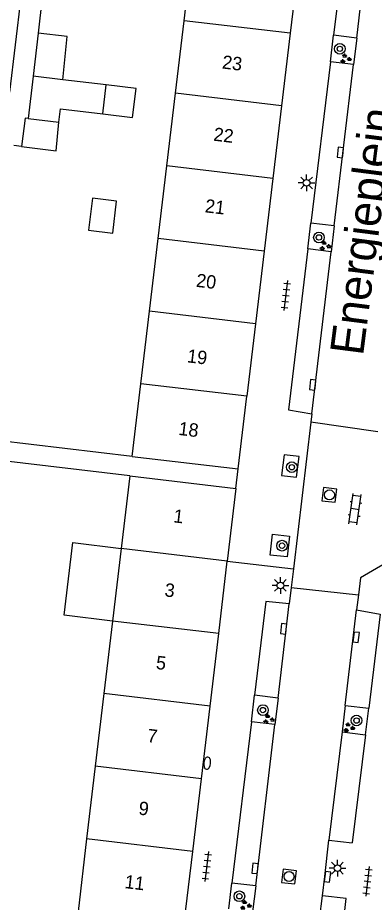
# Model space of a CAD drawing. Extents: x 132998 to 136004, y 396998 to 398512.
# Drawn here: x 134067.5 to 134094.2, y 397177.6 to 397243.7 of the extents above; entities that cross this region are included whole.
import ezdxf

# ---------------------------------------------------------------- set-up
doc = ezdxf.new("R2010")
doc.units = 0
for name, color, linetype in [('gg-afsc-erfafscheiding', 7, 'Continuous'), ('gg-anno-huisnummerreeks BGT', 7, 'Continuous'), ('gg-anno-openbare ruimte label', 7, 'Continuous'), ('gg-bbg-bijgebouw', 7, 'Continuous'), ('gg-bbg-gedigitaliseerde bijgebouw', 7, 'Continuous'), ('gg-bbg-hoofdgebouw', 7, 'Continuous'), ('gg-bbg-luifel en loopbrug', 7, 'Continuous'), ('gg-bbg-tussenscheiding', 7, 'Continuous'), ('gg-knt-verharding', 7, 'Continuous'), ('gg-knt-verharding nz', 7, 'Continuous'), ('gt-grn-weggrens', 7, 'Continuous'), ('gt-symb-boom', 7, 'Continuous'), ('gt-symb-brandkraan', 7, 'Continuous'), ('gt-symb-groenvak', 7, 'Continuous'), ('gt-symb-klinker verharding', 7, 'Continuous'), ('gt-symb-kolk', 7, 'Continuous'), ('gt-symb-lichtmast', 7, 'Continuous'), ('gt-symb-rioolschacht', 7, 'Continuous'), ('gt-symb-tegel verharding', 7, 'Continuous')]:
    doc.layers.add(name, color=color, linetype=linetype)

# ---------------------------------------------------------------- blocks, each defined once
blk = doc.blocks.new('gt0-GRVAK')
at = {"layer": 'gt-symb-groenvak'}
for p, q in [((-0.11, 0.189), (-0.228, 0.24)), ((-0.182, 0.153), (0.088, 0.153)), ((-0.091, 0.211), (-0.156, 0.322)), ((-0.047, 0.214), (-0.047, 0.393)), ((-0.004, 0.211), (0.061, 0.322)), ((0.015, 0.189), (0.133, 0.24)), ((0.262, -0.052), (0.197, 0.059)), ((0.305, -0.049), (0.305, 0.13)), ((0.349, -0.052), (0.414, 0.059)), ((-0.245, -0.228), (-0.363, -0.177)), ((-0.318, -0.264), (-0.047, -0.264)), ((-0.226, -0.206), (-0.291, -0.095)), ((-0.183, -0.203), (-0.183, -0.024)), ((-0.139, -0.206), (-0.074, -0.095)), ((-0.12, -0.228), (-0.002, -0.177)), ((0.243, -0.074), (0.125, -0.023)), ((0.17, -0.11), (0.441, -0.11)), ((0.368, -0.074), (0.486, -0.023))]:
    blk.add_line(p, q, dxfattribs=at)
blk = doc.blocks.new('gt0-BOOM')
at = {"layer": 'gt-symb-boom'}
for radius in [0.4, 0.2]:
    blk.add_circle((0, 0), radius, dxfattribs=at)
blk = doc.blocks.new('gt0-LMAST')
at = {"layer": 'gt-symb-lichtmast'}
for p, q in [((-0.182, 0.173), (-0.447, 0.438)), ((-0.005, 0.246), (-0.005, 0.621)), ((0.172, 0.173), (0.437, 0.438)), ((-0.255, -0.004), (-0.63, -0.004)), ((-0.182, -0.181), (-0.447, -0.446)), ((-0.005, -0.254), (-0.005, -0.629)), ((0.437, -0.446), (0.172, -0.181)), ((0.245, -0.004), (0.62, -0.004))]:
    blk.add_line(p, q, dxfattribs=at)
blk.add_circle((-0.005, -0.004), 0.25, dxfattribs=at)
blk = doc.blocks.new('gt0-KOLK')
at = {"layer": 'gt-symb-kolk'}
blk.add_lwpolyline([(0, 0), (0.375, 0), (0.375, 0.4), (-0.375, 0.4), (-0.375, 0), (0, 0)], dxfattribs=at)
blk = doc.blocks.new('gt0-TEG1')
at = {"layer": 'gt-symb-tegel verharding'}
for p, q in [((-1.125, 0), (1.125, 0)), ((-0.9, -0.25), (-0.9, 0.25)), ((-0.45, -0.25), (-0.45, 0.25)), ((0, -0.25), (0, 0.25)), ((0.45, -0.25), (0.45, 0.25)), ((0.9, -0.25), (0.9, 0.25))]:
    blk.add_line(p, q, dxfattribs=at)
blk = doc.blocks.new('gt0-KL1')
at = {"layer": 'gt-symb-klinker verharding'}
for p, q in [((-1.15, 0.3), (1.15, 0.3)), ((-1, -0.3), (-1, 0.3)), ((-0.5, 0.3), (-0.5, 0.45)), ((0, -0.3), (0, 0.3)), ((0.5, 0.3), (0.5, 0.45)), ((1, -0.3), (1, 0.3)), ((-1.15, -0.3), (1.15, -0.3)), ((-0.5, -0.45), (-0.5, -0.3)), ((0.5, -0.45), (0.5, -0.3))]:
    blk.add_line(p, q, dxfattribs=at)
blk = doc.blocks.new('gt0-RS')
at = {"layer": 'gt-symb-rioolschacht'}
blk.add_lwpolyline([(-0.5, -0.5), (0.5, -0.5), (0.5, 0.5), (-0.5, 0.5)], close=True, dxfattribs=at)
blk.add_circle((0, 0), 0.375, dxfattribs=at)
blk = doc.blocks.new('gt0-BR')
at = {"layer": 'gt-symb-brandkraan'}
for centre, radius, start, end in [((-0.244, 0), 0.206, 107.56694, 252.43307), ((0.599, -2.664), 3, 106.89205, 107.56694), ((0, -0.691), 0.938, 73.10799, 106.89205), ((-0.599, -2.664), 3, 72.43309, 73.10799), ((0.244, 0), 0.206, 287.56695, 72.43309), ((0.599, 2.664), 3, 252.43307, 253.10797), ((0, 0.691), 0.938, 253.10797, 286.89206), ((-0.599, 2.664), 3, 286.89206, 287.56695)]:
    blk.add_arc(centre, radius, start, end, dxfattribs=at)

msp = doc.modelspace()

# ---------------------------------------------------------------- linework, layer by layer
at = {"layer": 'gg-afsc-erfafscheiding'}
for p, q in [((134066.922, 397238.169), (134068.076, 397247.909)), ((134069.545, 397246.993), (134069.033, 397242.581)), ((134067.796, 397234.095), (134067.205, 397234.167)), ((134076.063, 397210.92), (134062.769, 397212.495)), ((134075.89, 397209.462), (134062.041, 397211.105))]:
    msp.add_line(p, q, dxfattribs=at)
at = {"layer": 'gg-bbg-bijgebouw'}
for p, q in [((134069.033, 397242.581), (134068.648, 397239.354)), ((134068.648, 397239.354), (134068.272, 397236.196)), ((134068.272, 397236.196), (134070.576, 397235.921))]:
    msp.add_line(p, q, dxfattribs=at)
at = {"layer": 'gg-bbg-gedigitaliseerde bijgebouw'}
for p, q in [((134074.12, 397238.701), (134070.886, 397239.087)), ((134073.863, 397236.544), (134074.12, 397238.701))]:
    msp.add_line(p, q, dxfattribs=at)
for points in [[(134070.886, 397239.087), (134071.202, 397242.322), (134069.033, 397242.581)], [(134070.576, 397235.921), (134070.695, 397236.921), (134073.863, 397236.544)], [(134072.801, 397227.836), (134074.615, 397227.62), (134074.9, 397230.01), (134073.086, 397230.226), (134072.801, 397227.836)]]:
    msp.add_lwpolyline(points, dxfattribs=at)
at = {"layer": 'gg-bbg-hoofdgebouw'}
for p, q in [((134079.946, 397243.513), (134080.593, 397248.945)), ((134088.524, 397248.001), (134087.878, 397242.569)), ((134079.298, 397238.081), (134079.946, 397243.513)), ((134087.878, 397242.569), (134087.231, 397237.137)), ((134078.651, 397232.649), (134079.298, 397238.081)), ((134087.231, 397237.137), (134086.585, 397231.705)), ((134078.004, 397227.217), (134078.651, 397232.649)), ((134086.585, 397231.705), (134085.939, 397226.273)), ((134077.357, 397221.785), (134078.004, 397227.217)), ((134085.939, 397226.273), (134085.292, 397220.841)), ((134076.71, 397216.353), (134077.357, 397221.785)), ((134085.292, 397220.841), (134084.646, 397215.409)), ((134076.063, 397210.92), (134076.71, 397216.353)), ((134084, 397209.98), (134084.646, 397215.409)), ((134076.063, 397210.92), (134084, 397209.98)), ((134075.89, 397209.462), (134075.244, 397204.032)), ((134075.89, 397209.462), (134083.83, 397208.52)), ((134083.83, 397208.52), (134083.184, 397203.087)), ((134075.244, 397204.032), (134074.598, 397198.601)), ((134082.537, 397197.656), (134083.184, 397203.087)), ((134074.598, 397198.601), (134073.951, 397193.17)), ((134081.891, 397192.225), (134082.537, 397197.656)), ((134073.951, 397193.17), (134073.305, 397187.739)), ((134081.245, 397186.794), (134081.891, 397192.225)), ((134073.305, 397187.739), (134072.659, 397182.308)), ((134080.599, 397181.363), (134081.245, 397186.794)), ((134072.659, 397182.308), (134072.013, 397176.877)), ((134079.952, 397175.932), (134080.599, 397181.363))]:
    msp.add_line(p, q, dxfattribs=at)
at = {"layer": 'gg-bbg-luifel en loopbrug'}
for points in [[(134073.863, 397236.544), (134076.101, 397236.277), (134076.358, 397238.434), (134074.12, 397238.701)], [(134068.272, 397236.196), (134068.048, 397236.222), (134067.796, 397234.095)], [(134067.796, 397234.095), (134070.367, 397233.783), (134070.576, 397235.921)], [(134074.598, 397198.601), (134070.988, 397199.031), (134071.634, 397204.462), (134075.244, 397204.032)]]:
    msp.add_lwpolyline(points, dxfattribs=at)
at = {"layer": 'gg-bbg-tussenscheiding'}
for p, q in [((134087.878, 397242.569), (134079.946, 397243.513)), ((134070.886, 397239.087), (134068.648, 397239.354)), ((134087.231, 397237.137), (134079.298, 397238.081)), ((134086.585, 397231.705), (134078.651, 397232.649)), ((134085.939, 397226.273), (134078.004, 397227.217)), ((134085.292, 397220.841), (134077.357, 397221.785)), ((134084.646, 397215.409), (134076.71, 397216.353)), ((134083.184, 397203.087), (134075.244, 397204.032)), ((134082.537, 397197.656), (134074.598, 397198.601)), ((134081.891, 397192.225), (134073.951, 397193.17)), ((134081.245, 397186.794), (134073.305, 397187.739)), ((134080.599, 397181.363), (134072.659, 397182.308))]:
    msp.add_line(p, q, dxfattribs=at)
at = {"layer": 'gg-knt-verharding'}
for p, q in [((134090.898, 397240.434), (134091.138, 397242.42)), ((134092.863, 397242.214), (134091.138, 397242.42)), ((134092.863, 397242.214), (134092.626, 397240.228)), ((134090.898, 397240.434), (134089.442, 397228.372)), ((134092.626, 397240.228), (134090.898, 397240.434)), ((134089.208, 397226.436), (134089.442, 397228.372)), ((134091.188, 397228.164), (134089.442, 397228.372)), ((134091.188, 397228.164), (134090.957, 397226.227)), ((134090.957, 397226.227), (134089.208, 397226.436)), ((134089.513, 397214.098), (134089.44, 397213.487)), ((134089.44, 397213.487), (134088.131, 397202.498)), ((134094.433, 397212.757), (134089.44, 397213.487)), ((134088.131, 397202.498), (134087.966, 397201.11)), ((134087.966, 397201.11), (134087.82, 397199.888)), ((134087.966, 397201.11), (134092.993, 397200.571)), ((134092.993, 397200.571), (134092.859, 397199.437)), ((134084.984, 397191.062), (134085.223, 397193.047)), ((134086.98, 397192.838), (134085.223, 397193.047)), ((134086.98, 397192.838), (134086.743, 397190.852)), ((134092.007, 397192.288), (134091.77, 397190.302)), ((134092.007, 397192.288), (134093.762, 397192.079)), ((134093.52, 397190.094), (134093.762, 397192.079)), ((134084.984, 397191.062), (134083.529, 397178.999)), ((134086.743, 397190.852), (134084.984, 397191.062)), ((134091.77, 397190.302), (134093.52, 397190.094)), ((134093.52, 397190.094), (134092.533, 397182.015)), ((134090.775, 397182.211), (134092.533, 397182.015)), ((134083.296, 397177.063), (134083.529, 397178.999)), ((134085.306, 397178.787), (134083.529, 397178.999)), ((134085.306, 397178.787), (134085.075, 397176.851)), ((134090.073, 397176.296), (134090.292, 397178.045))]:
    msp.add_line(p, q, dxfattribs=at)
for points in [[(134093.704, 397249.264), (134091.992, 397249.495), (134091.138, 397242.42)], [(134089.208, 397226.436), (134087.756, 397214.409), (134089.513, 397214.098)], [(134087.247, 397209.477), (134088.363, 397209.352), (134088.555, 397210.917), (134087.439, 397211.042), (134087.247, 397209.477)], [(134087.65, 397203.399), (134086.38, 397203.523), (134086.574, 397205.092), (134087.83, 397204.96), (134087.65, 397203.399)], [(134098.59, 397205.01), (134093.14, 397201.82), (134092.993, 397200.571)], [(134087.82, 397199.888), (134086.07, 397200.07), (134085.223, 397193.047)], [(134092.859, 397199.437), (134094.622, 397199.12), (134093.762, 397192.079)], [(134090.292, 397178.045), (134090.473, 397179.496), (134090.775, 397182.211)], [(134091.876, 397176.056), (134092.086, 397177.833), (134090.292, 397178.045)]]:
    msp.add_lwpolyline(points, dxfattribs=at)
at = {"layer": 'gg-knt-verharding nz'}
for p, q in [((134092.863, 397242.214), (134093.704, 397249.264)), ((134091.188, 397228.164), (134092.626, 397240.228)), ((134089.513, 397214.098), (134090.957, 397226.227)), ((134086.98, 397192.838), (134087.82, 397199.888)), ((134092.007, 397192.288), (134092.859, 397199.437)), ((134085.306, 397178.787), (134086.743, 397190.852)), ((134091.77, 397190.302), (134090.775, 397182.211))]:
    msp.add_line(p, q, dxfattribs=at)
at = {"layer": 'gt-grn-weggrens'}
for p, q in [((134083.83, 397208.52), (134084, 397209.98)), ((134083.184, 397203.087), (134088.131, 397202.498))]:
    msp.add_line(p, q, dxfattribs=at)

# ---------------------------------------------------------------- block references
at = {"layer": 'gt-symb-boom'}
for p in [(134091.603, 397241.405), (134090.041, 397227.295), (134088.008, 397210.107), (134087.276, 397204.237), (134085.848, 397191.936), (134092.851, 397191.154), (134084.084, 397178.007)]:
    msp.add_blockref('gt0-BOOM', p, dxfattribs=at)
at = {"layer": 'gt-symb-brandkraan', "rotation": 83.28012011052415}
msp.add_blockref('gt0-BR', (134081.678, 397187.964), dxfattribs=at)
at = {"layer": 'gt-symb-groenvak'}
for p in [(134092.018, 397240.664), (134090.479, 397226.661), (134086.258, 397191.252), (134092.266, 397190.62), (134084.533, 397177.328)]:
    msp.add_blockref('gt0-GRVAK', p, dxfattribs=at)
at = {"layer": 'gt-symb-klinker verharding', "rotation": 81.72410717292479}
msp.add_blockref('gt0-KL1', (134092.738, 397206.967), dxfattribs=at)
at = {"layer": 'gt-symb-kolk'}
for p, rotation in [((134091.841, 397233.633), 83.28012011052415), ((134089.772, 397216.247), 83.450908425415), ((134087.593, 397197.995), 83.45090842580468), ((134093.018, 397197.36), 83.45090842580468), ((134085.457, 397180.072), 83.45090842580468), ((134090.473, 397179.496), -97.12001147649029)]:
    msp.add_blockref('gt0-KOLK', p, dxfattribs=dict(at, rotation=rotation))
at = {"layer": 'gt-symb-lichtmast'}
for p in [(134089.12, 397231.379), (134087.158, 397201.267), (134091.425, 397180.111)]:
    msp.add_blockref('gt0-LMAST', p, dxfattribs=at)
at = {"layer": 'gt-symb-rioolschacht'}
for p, rotation in [((134090.82, 397208.036), 83.22321716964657), ((134087.799, 397179.484), 172.9957407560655)]:
    msp.add_blockref('gt0-RS', p, dxfattribs=dict(at, rotation=rotation))
at = {"layer": 'gt-symb-tegel verharding'}
for p, rotation in [((134087.558, 397222.952), -96.89054832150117), ((134081.64, 397180.235), -96.4856603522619), ((134093.677, 397179.123), -96.48566035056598)]:
    msp.add_blockref('gt0-TEG1', p, dxfattribs=dict(at, rotation=rotation))

# ---------------------------------------------------------------- texts
at = {"layer": 'gg-anno-huisnummerreeks BGT'}
for s, p in [('23', (134082.755, 397239.939)), ('22', (134082.112, 397234.539)), ('21', (134081.475, 397229.181)), ('20', (134080.811, 397223.607)), ('19', (134080.139, 397217.958)), ('18', (134079.493, 397212.527)), ('1', (134079.11, 397205.989)), ('3', (134078.451, 397200.452)), ('5', (134077.804, 397195.02)), ('7', (134077.153, 397189.549)), ('9', (134076.508, 397184.122)), ('11', (134075.463, 397178.623))]:
    msp.add_text(s, height=1, rotation=353.2, dxfattribs=at).set_placement(p)
at = {"layer": 'gg-anno-openbare ruimte label'}
msp.add_text('Energieplein', height=2.5, rotation=82.7, dxfattribs=at).set_placement((134093.335, 397218.39))

doc.saveas('drawing.dxf')
